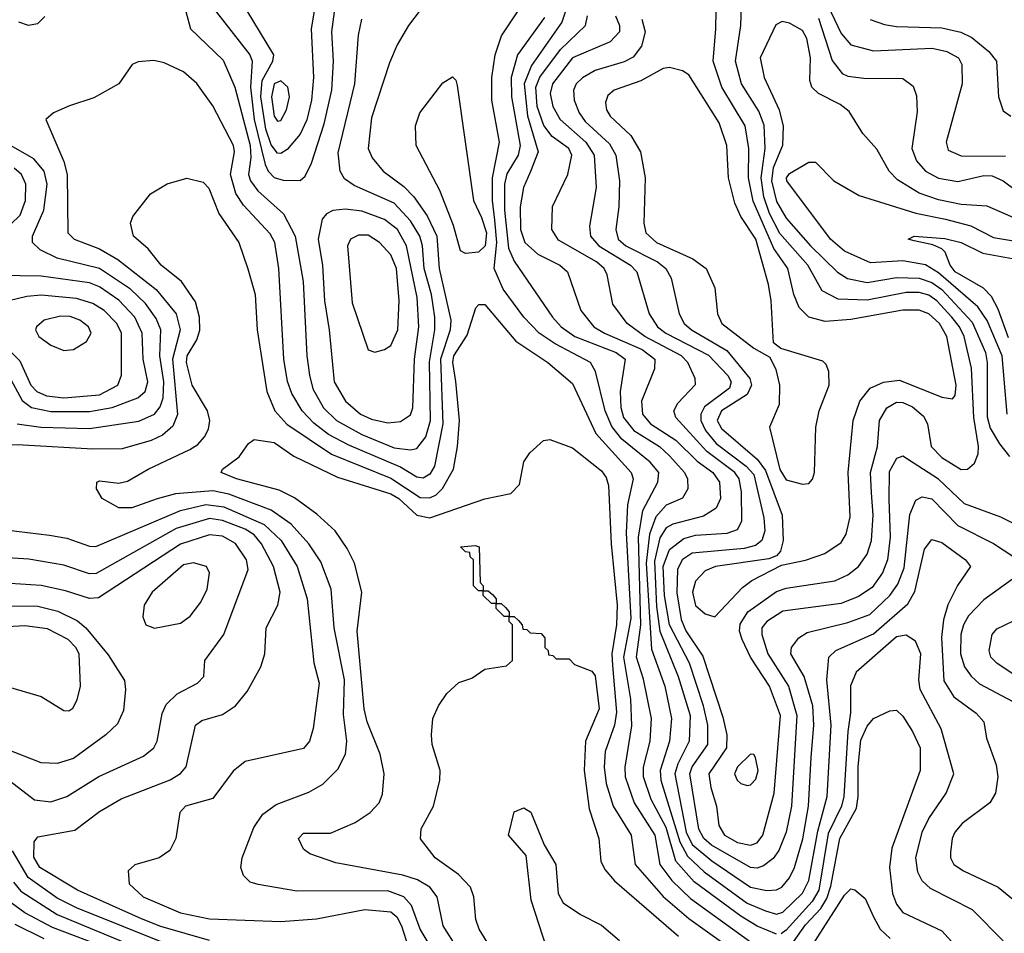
# Model space of a CAD drawing. Extents: x 997026 to 1115308, y 536381 to 619039.
# Tile 324 of 484: x 1024529 to 1027568, y 591862 to 594683. Entities that reach past the tile are written whole.
import ezdxf

# ---------------------------------------------------------------- set-up
doc = ezdxf.new("R2010")
doc.units = 0

msp = doc.modelspace()

# ---------------------------------------------------------------- linework, layer by layer
at = {"layer": '0CON20XD'}
for points in [[(1025873.1, 594855), (1025729.1, 594665), (1025693.8, 594605), (1025670.5, 594549.5), (1025615, 594380), (1025604.7, 594285), (1025616.9, 594256.9), (1025651.5, 594215), (1025715, 594168.3), (1025745.6, 594135.6), (1025786.9, 594076.9), (1025816.2, 594015), (1025823.5, 593915), (1025860.1, 593755), (1025857.4, 593725), (1025827.9, 593635), (1025834.9, 593435), (1025809.4, 593305), (1025795, 593279.3), (1025775, 593267.9), (1025755, 593270.3), (1025702.3, 593302.3), (1025545, 593369.4), (1025482.4, 593402.4), (1025437, 593437), (1025401, 593475), (1025368.9, 593528.9), (1025356, 593566), (1025344.8, 593635), (1025329.3, 593915), (1025316.3, 593995), (1025302, 594022), (1025220.2, 594110.2), (1025196, 594146), (1025179.7, 594205), (1025191.9, 594275), (1025188.7, 594295), (1025125, 594417.5), (1025075.6, 594485.6), (1025035, 594521.8), (1024975, 594550), (1024943.2, 594556.8), (1024895, 594552.5), (1024875.8, 594544.2), (1024835.5, 594484.5), (1024757.8, 594442.2), (1024683.3, 594416.7), (1024633.8, 594395), (1024610, 594375), (1024665.2, 594245.2), (1024676.1, 594205), (1024677.5, 594025), (1024696.9, 594005), (1024775, 593975.8), (1024832.3, 593942.3), (1024950.3, 593850.3), (1025012.5, 593775), (1025024.5, 593725), (1025000.6, 593635), (1025016.3, 593463.7), (1025001.8, 593428.2), (1024970.2, 593399.8), (1024935, 593383.7), (1024845, 593357.7), (1024755, 593356.6), (1024540.3, 593369.7), (1024480.7, 593370.7)], [(1026449.3, 594685), (1026460.2, 594645), (1026448.5, 594601.5), (1026422.7, 594567.3), (1026395, 594552.5), (1026305, 594525.9), (1026266.2, 594503.8), (1026246.3, 594485), (1026238.5, 594465), (1026240.4, 594435), (1026255.9, 594395), (1026275, 594368.7), (1026349.6, 594299.6), (1026369.5, 594265), (1026380.2, 594185), (1026378.6, 594105), (1026369, 594035), (1026376.5, 594005), (1026399.8, 593985), (1026497.5, 593935), (1026523.7, 593915), (1026540, 593885), (1026564.3, 593775), (1026580, 593745), (1026602.3, 593725), (1026712.1, 593662.1), (1026782.9, 593575), (1026788.4, 593555), (1026774.5, 593525.5), (1026695.7, 593475), (1026681.6, 593445), (1026695, 593420.7), (1026805.7, 593325.7), (1026831.2, 593291.2), (1026883.1, 593153.1), (1026885.3, 593074.7), (1026877.8, 593042.2), (1026865, 593027.3), (1026841.4, 593018.6), (1026677.1, 592995), (1026645, 592981.2), (1026615, 592949.4), (1026606.3, 592915), (1026615, 592874.4), (1026645, 592849.1), (1026675, 592839.5), (1026759.7, 592930.3), (1026789, 592951), (1026880.9, 592999.1), (1026955, 593014.7), (1027014.8, 593035.2), (1027065, 593069.2), (1027080.6, 593095), (1027092.1, 593147.9), (1027086.7, 593285), (1027101.9, 593445), (1027122.7, 593505), (1027154.5, 593545.5), (1027195.8, 593564.2), (1027245, 593569.8), (1027375, 593517.3), (1027408, 593512), (1027417, 593523), (1027419.5, 593555), (1027391.1, 593705), (1027368.6, 593745), (1027335, 593775.2), (1027305, 593786.4), (1027255, 593786), (1027095, 593757.7), (1027015, 593751.3), (1026965, 593764.2), (1026934.9, 593794.9), (1026918.5, 593835), (1026899.8, 593915), (1026856.6, 593976.6), (1026792.9, 594122.9), (1026778.8, 594195), (1026779.7, 594285), (1026768.4, 594355), (1026696.6, 594475), (1026669.4, 594555), (1026678.1, 594655), (1026680.7, 594825)], [(1026242.7, 594795), (1026202.3, 594675), (1026108.8, 594541.2), (1026085.8, 594485), (1026096.1, 594386.1), (1026129, 594275), (1026105.4, 594214.6), (1026084, 594165), (1026074.2, 594105), (1026074.8, 594035), (1026088.8, 593995), (1026128.6, 593958.6), (1026196.2, 593925), (1026220, 593905), (1026261.6, 593785), (1026301.2, 593735), (1026334.1, 593715), (1026450.9, 593665), (1026489.3, 593635), (1026488.8, 593605), (1026448.6, 593505), (1026452, 593465), (1026476.1, 593435), (1026554.4, 593384.4), (1026620, 593320), (1026668.1, 593285), (1026689, 593255), (1026692.4, 593205), (1026678.9, 593175), (1026640.2, 593149.8), (1026545, 593125.7), (1026525, 593114.1), (1026505, 593083.2), (1026488.8, 593011.2), (1026495, 592870.8), (1026505.3, 592795.3), (1026561.9, 592655), (1026598.6, 592535), (1026595.5, 592455), (1026560.1, 592385), (1026551.8, 592355), (1026586.7, 592175), (1026605, 592136.2), (1026665.5, 592085.5), (1026785, 592005.2), (1026835, 591994.5), (1026865, 591996.6), (1026882, 592005), (1026905, 592033.4), (1026920.2, 592065), (1026946.3, 592153.7), (1026963.6, 592255), (1026971.8, 592405), (1026980.1, 592505), (1026976.8, 592565), (1026950.5, 592655), (1026909.4, 592725), (1026911.8, 592745), (1026933.6, 592775), (1026959.3, 592790.7), (1027085, 592822.2), (1027153, 592847), (1027215.2, 592905), (1027239.4, 592940.6), (1027258.9, 592991.1), (1027277.1, 593155), (1027295, 593200), (1027315, 593210.2), (1027345, 593203.5), (1027425, 593121.7), (1027535.4, 593065.4), (1027595, 593026.4)], [(1026992.8, 594792.8), (1027065, 594640.7), (1027095, 594605.8), (1027165, 594586.6), (1027345.1, 594595.1), (1027390.5, 594585), (1027426.6, 594565), (1027437.5, 594545), (1027438.1, 594485), (1027388.8, 594305), (1027395, 594280.5), (1027435, 594263.1), (1027571.7, 594261.7)], [(1025034.6, 594735), (1025056.1, 594655), (1025157.7, 594557.7), (1025193.7, 594475), (1025240.5, 594295), (1025242.7, 594257.3), (1025235.8, 594205), (1025241.2, 594185), (1025264.5, 594154.5), (1025343.8, 594083.8), (1025379.3, 594015), (1025404.1, 593875), (1025415.2, 593645), (1025423.8, 593585), (1025433.7, 593543.7), (1025467, 593485), (1025507, 593445), (1025585, 593402.1), (1025685, 593360.6), (1025735, 593354.8), (1025755, 593358.8), (1025783, 593395), (1025797.4, 593445), (1025793.8, 593626.2), (1025810.5, 593725), (1025810.5, 593765), (1025799.9, 593835), (1025777.8, 593915), (1025772.7, 593985), (1025764.6, 594015), (1025735, 594062.4), (1025685, 594116.3), (1025561.2, 594171.2), (1025531.6, 594191.6), (1025518.6, 594215), (1025511.8, 594271.8), (1025563.7, 594485), (1025574.8, 594635), (1025584.7, 594685)], [(1025439.3, 594715), (1025429, 594655), (1025435.8, 594504.2), (1025430, 594435), (1025415, 594373.6), (1025395, 594329.1), (1025355, 594281.8), (1025335, 594269.8), (1025325, 594270.8), (1025305, 594296.2), (1025288.6, 594345), (1025273.8, 594445), (1025277.8, 594495), (1025311, 594555), (1025313.9, 594575), (1025210.9, 594745)], [(1026865, 591859.4), (1026805, 591884), (1026755.2, 591915.2), (1026611.4, 592021.4), (1026553.9, 592085), (1026525, 592188.4), (1026477.8, 592275), (1026455.1, 592345), (1026455.1, 592375), (1026474.8, 592455), (1026479.2, 592525), (1026455, 592646.9), (1026433.3, 592715), (1026446.3, 592815), (1026439.2, 593085), (1026452.1, 593167.9), (1026499.2, 593255), (1026502, 593285), (1026475, 593316.4), (1026388.2, 593388.2), (1026356.7, 593426.7), (1026335.9, 593475), (1026306.6, 593596.6), (1026290.9, 593625), (1026182.1, 593682.1), (1026132.4, 593715), (1026085.7, 593765), (1026021.4, 593851.4), (1025993.4, 593915), (1026001.9, 593995), (1025996.2, 594063.8), (1025988.4, 594125), (1025988.3, 594195), (1026010.2, 594305), (1025986.6, 594435), (1025986.1, 594505), (1025996.9, 594575), (1026016.8, 594633.2), (1026095, 594751.9)], [(1026368.5, 594695), (1026380.2, 594665), (1026380.2, 594645), (1026351.8, 594615), (1026235, 594565.2), (1026173.6, 594485), (1026166.1, 594455), (1026174.9, 594415), (1026197, 594375), (1026276.8, 594305), (1026302.3, 594265), (1026308.7, 594165), (1026287.6, 594045), (1026290.9, 594015), (1026316.9, 593985), (1026414.3, 593925), (1026433.8, 593905), (1026472.3, 593775), (1026498.1, 593735), (1026523.5, 593715), (1026655, 593647.6), (1026714.7, 593584.7), (1026725.2, 593565), (1026720.3, 593545), (1026642.7, 593487.3), (1026631.6, 593465), (1026631.5, 593445), (1026645.8, 593415), (1026678.6, 593375), (1026771.7, 593305), (1026795, 593279.2), (1026825.9, 593145), (1026829, 593105), (1026820, 593075), (1026800.5, 593059.5), (1026765, 593050.8), (1026605, 593036.2), (1026574.2, 593015), (1026559.6, 592985), (1026557, 592913), (1026571.1, 592831.1), (1026585, 592796.5), (1026637.5, 592717.5), (1026699.7, 592529.7), (1026711.9, 592475), (1026710.8, 592435), (1026656.4, 592355), (1026662.3, 592312.3), (1026680.2, 592255), (1026687.1, 592195), (1026704.3, 592165), (1026745, 592142.4), (1026785, 592134.5), (1026805, 592141.3), (1026823.3, 592165), (1026858.3, 592295), (1026877.1, 592535), (1026843.4, 592625), (1026784.9, 592714.9), (1026759, 592769), (1026750.9, 592795), (1026752.9, 592817.1), (1026776.4, 592855), (1026865, 592917.6), (1026895, 592927.5), (1027045, 592950.6), (1027085, 592968.9), (1027118.2, 592995), (1027145, 593032.7), (1027158.8, 593075), (1027163.7, 593153.7), (1027158.2, 593221.8), (1027155.2, 593285), (1027177, 593365), (1027183, 593445), (1027205.8, 593484.2), (1027235, 593502.1), (1027255, 593501.3), (1027285, 593487.9), (1027318.6, 593458.6), (1027331.1, 593435), (1027342.9, 593365), (1027375, 593331.7), (1027435, 593294.3), (1027455, 593295.3), (1027476.2, 593313.8), (1027487.5, 593342.5), (1027488.5, 593365), (1027474.7, 593454.7), (1027467.2, 593607.2), (1027443.9, 593705), (1027430, 593735), (1027406.4, 593765), (1027359.9, 593815), (1027335, 593832.4), (1027305, 593840.6), (1027265, 593840.6), (1027145, 593816.9), (1027055, 593820.4), (1027005.8, 593845.8), (1026961.8, 593925), (1026875, 594023), (1026843.7, 594085), (1026826.4, 594136.4), (1026818, 594195), (1026830.2, 594285), (1026827.2, 594357.2), (1026810.6, 594400.6), (1026756.8, 594485), (1026738.3, 594555), (1026754.8, 594664.8), (1026758.6, 594755)], [(1025129.8, 594715), (1025239.4, 594575), (1025246.4, 594555), (1025242, 594475), (1025253, 594375), (1025286.4, 594236.4), (1025295.9, 594215), (1025315, 594195.7), (1025342.5, 594187.5), (1025395, 594186.4), (1025410.5, 594199.5), (1025430.2, 594239.8), (1025468.5, 594361.5), (1025493, 594465), (1025497.7, 594555), (1025492.1, 594645), (1025502.6, 594722.6)], [(1024525, 594676.7), (1024555, 594666), (1024585, 594671.2), (1024607.2, 594692.8)], [(1026149.5, 594689.5), (1026065.5, 594575), (1026046.6, 594505), (1026046.8, 594445), (1026074.4, 594295), (1026067.8, 594265), (1026033.1, 594206.9), (1026026, 594175), (1026025.5, 594094.5), (1026037.6, 593977.6), (1026055, 593937.6), (1026173.8, 593765), (1026200.7, 593735), (1026242.5, 593705), (1026370.3, 593655), (1026398.2, 593635), (1026382.5, 593535), (1026384.6, 593485.4), (1026393.1, 593455), (1026424.8, 593414.8), (1026503.9, 593365), (1026535, 593336.4), (1026581, 593285), (1026590, 593265), (1026591.2, 593235), (1026575, 593206.2), (1026525, 593183.7), (1026492.3, 593147.7), (1026473.1, 593095), (1026463.1, 593005), (1026479.4, 592739.4), (1026520.7, 592625), (1026541.4, 592525), (1026534.5, 592455), (1026506.1, 592365), (1026508.5, 592335), (1026566.5, 592145), (1026590.1, 592100.1), (1026642.1, 592052.1), (1026775, 591955.4), (1026831.5, 591931.5), (1026865, 591921.8), (1026885, 591927.2), (1026945, 591986), (1026965.1, 592025), (1026992.4, 592177.6), (1027021.5, 592285), (1027034.3, 592505), (1027020.7, 592645), (1027026.5, 592715), (1027047.9, 592735), (1027165, 592786.5), (1027270.5, 592879.5), (1027292.6, 592917.4), (1027322.1, 593047.9), (1027345, 593077.7), (1027375, 593068.4), (1027448.2, 593015), (1027463.6, 592995), (1027423.8, 592936.2), (1027394, 592876), (1027380.1, 592829.9), (1027374.9, 592775.1), (1027381.9, 592641.9), (1027412.7, 592592.7), (1027481.7, 592541.7), (1027505.5, 592515), (1027513.5, 592465), (1027542.7, 592382.7), (1027548.4, 592345), (1027540.8, 592295), (1027523.6, 592265), (1027438.6, 592201.4), (1027415.9, 592175), (1027407.2, 592155), (1027401.9, 592111.9), (1027402.3, 592095), (1027412.9, 592075), (1027442.5, 592055), (1027549.2, 592005), (1027667.9, 591907.9)], [(1027657.2, 593097.2), (1027557.3, 593147.3), (1027445, 593188.6), (1027365, 593264.1), (1027255, 593335.3), (1027235, 593327.8), (1027213, 593287), (1027212.3, 593202.3), (1027216.2, 593085), (1027207.9, 593015), (1027191.9, 592975), (1027160.2, 592929.8), (1027118.3, 592901.7), (1027065, 592881), (1026885, 592857), (1026835, 592825.2), (1026819.5, 592805), (1026819.8, 592785), (1026838.2, 592725), (1026901.9, 592625), (1026928.2, 592535), (1026911.9, 592255), (1026894.9, 592175), (1026872.5, 592117.5), (1026855, 592093.6), (1026825, 592070.4), (1026805, 592063.5), (1026785, 592065.8), (1026665, 592134.2), (1026641, 592155), (1026625, 592183.8), (1026597.8, 592355), (1026605, 592376.1), (1026653, 592445), (1026653.1, 592505), (1026639.7, 592565), (1026596.3, 592696.3), (1026534.7, 592815), (1026519.9, 592905), (1026515.3, 592995), (1026535, 593047.3), (1026578.8, 593081.2), (1026615, 593091.8), (1026712.5, 593097.5), (1026745, 593108.8), (1026758.1, 593135), (1026756.8, 593225), (1026750.3, 593265), (1026736.4, 593285), (1026649.8, 593349.8), (1026554.2, 593455), (1026548, 593475), (1026560.5, 593499.5), (1026615, 593556.7), (1026613.8, 593575), (1026591.2, 593625), (1026571.9, 593645), (1026458.7, 593705), (1026404.2, 593745), (1026360.3, 593805), (1026342.4, 593895), (1026333.3, 593915), (1026309.5, 593935), (1026192.2, 594002.2), (1026171.8, 594035), (1026174.2, 594105.8), (1026221.3, 594205), (1026233.8, 594265), (1026224.2, 594285), (1026172.4, 594322.4), (1026146.6, 594356.6), (1026126.5, 594415), (1026121.8, 594475), (1026134.7, 594505.3), (1026198.9, 594591.1), (1026275.9, 594665), (1026282, 594695)], [(1027612, 594065), (1027515, 594106.8), (1027435, 594112.6), (1027365, 594126.4), (1027305, 594147.3), (1027238.2, 594188.2), (1027213.2, 594215), (1027175, 594283.5), (1027131.4, 594331.4), (1027089.8, 594399.8), (1027061.6, 594421.6), (1026994.5, 594455), (1026973.8, 594475), (1026968, 594495), (1026970.2, 594565), (1026958.8, 594625), (1026945, 594649.6), (1026905, 594672.5), (1026882.1, 594677.9), (1026862.7, 594667.3), (1026814.2, 594565), (1026827.5, 594505), (1026873.7, 594405), (1026885.6, 594354.4), (1026883.5, 594295), (1026854.9, 594225.1), (1026849.8, 594185), (1026865, 594121.4), (1026895, 594070.4), (1026969.8, 593985), (1027053.4, 593903.4), (1027083.9, 593883.9), (1027145, 593871.1), (1027235, 593887.3), (1027305, 593884.9), (1027345, 593871.9), (1027375, 593849.7), (1027469.2, 593749.2), (1027509.9, 593655), (1027515.1, 593625), (1027515, 593457.1), (1027525, 593422), (1027553.6, 593373.6), (1027584, 593334)], [(1026995, 594687.7), (1027037.1, 594557.1), (1027067.3, 594517.3), (1027085, 594508.4), (1027135, 594502.3), (1027255, 594501.4), (1027287.3, 594477.3), (1027297.6, 594447.6), (1027298.8, 594398.8), (1027282.5, 594285), (1027297.6, 594247.6), (1027325, 594215.3), (1027365, 594194.1), (1027425, 594183.7), (1027505, 594202.3), (1027531.3, 594201.3), (1027565, 594185.2), (1027605, 594155.3)], [(1027153.8, 594683.8), (1027198.1, 594668.1), (1027235, 594661.6), (1027375, 594657.5), (1027434.3, 594644.3), (1027468.2, 594628.2), (1027520.7, 594585), (1027544, 594555), (1027550, 594445), (1027565, 594402), (1027588.8, 594385)], [(1026945, 593249.1), (1026965, 593251.4), (1026975.9, 593264.1), (1026982.1, 593285), (1026986.2, 593425), (1026996.9, 593475), (1027027.9, 593555), (1027026.6, 593596.6), (1027018.9, 593618.9), (1027008.3, 593628.3), (1026878.3, 593668.3), (1026855.5, 593685.5), (1026849, 593815), (1026840.3, 593865), (1026801, 594005), (1026755.1, 594075.1), (1026736.3, 594116.3), (1026717, 594195), (1026711.6, 594295), (1026688.4, 594365), (1026595, 594512.7), (1026575, 594524.6), (1026535.3, 594535.3), (1026515, 594532.7), (1026446.2, 594493.8), (1026364.2, 594465), (1026345, 594449.2), (1026337.6, 594427.6), (1026340.4, 594405), (1026351.5, 594385), (1026415.4, 594325.4), (1026445.2, 594275), (1026459.8, 594195), (1026455.9, 594055), (1026461.6, 594025), (1026494.6, 593995), (1026607.1, 593945), (1026648.5, 593915), (1026675.2, 593855.2), (1026682.7, 593775), (1026696.7, 593745), (1026795, 593668.7), (1026845, 593641.2), (1026863.3, 593603.3), (1026874.7, 593555), (1026873.5, 593495), (1026843.8, 593425), (1026875.9, 593294.1), (1026895, 593262.5), (1026945, 593249.1)], [(1025325, 594370), (1025335, 594371.5), (1025352.7, 594405), (1025361.7, 594445), (1025357.3, 594475), (1025335, 594493.9), (1025314.9, 594485), (1025306.3, 594445), (1025315, 594385.5), (1025325, 594370)], [(1025905, 593960.9), (1025889.8, 593969.8), (1025867.7, 594047.7), (1025825.7, 594155.7), (1025752.7, 594295), (1025751.1, 594355), (1025764.3, 594395), (1025835, 594488), (1025865, 594506.7), (1025875, 594496.7), (1025879.3, 594479.3), (1025929.6, 594125), (1025955, 594072.3), (1025969.5, 594025), (1025965.6, 593985), (1025945, 593964.8), (1025905, 593960.9)], [(1024521.4, 593435), (1024594.9, 593424.9), (1024745, 593421), (1024896.6, 593443.4), (1024945.4, 593464.6), (1024962.8, 593487.2), (1024971.8, 593515), (1024974.5, 593565), (1024961.3, 593645), (1024964.9, 593725), (1024950.9, 593760.9), (1024917.1, 593807.1), (1024871.3, 593851.3), (1024775, 593914.6), (1024645, 593946.3), (1024592.4, 593972.4), (1024569.1, 593995), (1024568.4, 594015), (1024603.8, 594095), (1024613.9, 594175), (1024604.8, 594215), (1024572.9, 594252.9), (1024458.5, 594318.5)], [(1027577.5, 593465), (1027561.2, 593645), (1027515, 593754.3), (1027486.1, 593796.1), (1027365, 593901.9), (1027325, 593926), (1027255, 593938.9), (1027155, 593932.3), (1027075, 593968.4), (1027032.3, 594005), (1026897.3, 594185), (1026896.4, 594195), (1026905, 594207.7), (1026965, 594243.3), (1026985, 594242.9), (1027042.5, 594185), (1027120.1, 594140.1), (1027295, 594086.1), (1027386.7, 594066.7), (1027465, 594046.6), (1027535, 594010.3), (1027694.2, 593984.2)], [(1024442.2, 593995), (1024530.5, 594079.5), (1024546.8, 594125), (1024547.6, 594175), (1024535.2, 594205), (1024511.8, 594225)], [(1025813.4, 591795), (1025765.5, 591875), (1025738.6, 591948.6), (1025714.9, 591974.9), (1025665, 591993.1), (1025385, 591992.4), (1025265, 592012.5), (1025240.5, 592020.5), (1025220.3, 592040.3), (1025211.9, 592065), (1025215.6, 592095.6), (1025251.4, 592188.6), (1025279.6, 592230.4), (1025320.3, 592259.7), (1025421.9, 592298.1), (1025465, 592323.2), (1025511, 592369), (1025534.8, 592415.2), (1025539.1, 592455), (1025528.3, 592538.3), (1025532.1, 592645), (1025500, 592805), (1025490.9, 592925), (1025459.1, 593009.1), (1025422, 593065), (1025367, 593125), (1025305, 593168.7), (1025175, 593217.7), (1025125, 593228.7), (1025010.4, 593219.6), (1024953.8, 593203.8), (1024875, 593175.4), (1024835, 593175.5), (1024784, 593205), (1024766.7, 593235), (1024767.5, 593255), (1024775, 593258.8), (1024835, 593251.9), (1024862.2, 593257.8), (1024925.5, 593295), (1025054.1, 593355.9), (1025078.8, 593371.2), (1025099.6, 593395), (1025111.5, 593418.5), (1025115.8, 593445), (1025108.6, 593475), (1025061.8, 593555), (1025044.3, 593625), (1025046.3, 593645), (1025075.9, 593694.1), (1025085.1, 593724.9), (1025084.5, 593765), (1025071.7, 593811.7), (1025028.4, 593875), (1024966.2, 593925), (1024925.8, 593975.8), (1024880, 594015), (1024870.8, 594055), (1024878.8, 594075), (1024933.3, 594145), (1024984.1, 594175.9), (1025045, 594193.3), (1025095, 594181.2), (1025112.7, 594162.7), (1025144, 594085), (1025205.4, 593995), (1025233.3, 593913.3), (1025255.6, 593835), (1025261.7, 593725), (1025292.2, 593535), (1025316.5, 593475), (1025354, 593434), (1025491.5, 593341.5), (1025675, 593267), (1025765, 593208.2), (1025795, 593206.5), (1025815, 593216.3), (1025834.3, 593235.7), (1025867.9, 593295), (1025880.8, 593365), (1025886.8, 593445), (1025875, 593566), (1025866.5, 593625), (1025869.1, 593645), (1025910.8, 593709.2), (1025936.9, 593793.1), (1025945.9, 593804.1), (1025965, 593803.3), (1026060.4, 593690.4), (1026159.6, 593625), (1026235, 593560), (1026307.5, 593405), (1026417, 593285), (1026422.9, 593265), (1026404.7, 593185.3), (1026401.3, 593098.7), (1026415.9, 592834.1), (1026392.8, 592715), (1026414.6, 592585), (1026417.5, 592502.5), (1026397.3, 592375), (1026398.5, 592345), (1026426.1, 592265), (1026489.1, 592165), (1026504.5, 592075), (1026542.2, 592025), (1026599.9, 591969.9), (1026785, 591835.8)], [(1025665, 593437.8), (1025705, 593442.1), (1025735, 593463.5), (1025742.9, 593485), (1025748.2, 593635), (1025761.4, 593735), (1025755.6, 593825), (1025723, 593985), (1025695, 594034.8), (1025655, 594065.8), (1025585, 594091.7), (1025535, 594098), (1025496.2, 594093.8), (1025476.2, 594083.8), (1025462.4, 594067.6), (1025450.5, 594005), (1025463.7, 593923.7), (1025470.3, 593815), (1025484.8, 593725), (1025499.3, 593565), (1025534.8, 593505), (1025581.3, 593465), (1025615, 593449.8), (1025665, 593437.8)], [(1025625, 593656.2), (1025655, 593664.2), (1025675, 593676.9), (1025696.4, 593725), (1025700.3, 593815), (1025692.5, 593915), (1025675, 593956.8), (1025639.6, 593995), (1025605, 594017.4), (1025575, 594017.7), (1025550, 594005), (1025541.1, 593985), (1025555, 593808.8), (1025605, 593663.3), (1025625, 593656.2)], [(1027581.2, 593701.2), (1027549.6, 593789.6), (1027528.7, 593828.7), (1027503.7, 593853.7), (1027416.1, 593905), (1027401.3, 593925), (1027385.7, 593965.7), (1027375.3, 593975.3), (1027347.6, 593987.6), (1027289.8, 593999.8), (1027271.2, 594005), (1027290, 594015), (1027385, 594007.6), (1027435, 593995.2), (1027502.4, 593962.4), (1027615, 593941.6)], [(1024494.2, 593585), (1024537.1, 593507.1), (1024565.3, 593485.3), (1024625, 593473.5), (1024745, 593473.7), (1024815, 593485.9), (1024893.9, 593515), (1024916.5, 593535), (1024924.8, 593565), (1024910.1, 593635), (1024906.9, 593715), (1024884.2, 593765), (1024835, 593816.8), (1024775, 593858.6), (1024745, 593870.4), (1024595, 593891.1), (1024465, 593893.2)], [(1024665, 593515.6), (1024775, 593524.9), (1024831.8, 593555), (1024843.2, 593585), (1024842.9, 593715), (1024829.2, 593745), (1024790.2, 593785), (1024755, 593806.8), (1024705, 593822.2), (1024595, 593832.2), (1024551.4, 593828.6), (1024495.2, 593814.8), (1024465, 593802.5), (1024444.2, 593785.8), (1024435.3, 593755), (1024442.1, 593725), (1024463.3, 593695), (1024529.7, 593629.7), (1024563.7, 593555), (1024581.9, 593535), (1024611.6, 593521.6), (1024665, 593515.6)], [(1024665, 593662), (1024695, 593664.7), (1024735, 593689.1), (1024750, 593715), (1024741.3, 593735), (1024715, 593754.8), (1024685, 593766.5), (1024655, 593767.3), (1024604.8, 593755.2), (1024580.9, 593735), (1024577.9, 593725), (1024587.9, 593705), (1024625, 593677.8), (1024665, 593662)], [(1025881, 591815), (1025836.2, 591885), (1025817.9, 591975), (1025795.3, 592005), (1025757.2, 592027.2), (1025711.7, 592041.7), (1025505, 592079.6), (1025425, 592108), (1025405, 592122), (1025390, 592155), (1025405, 592171.1), (1025488.7, 592171.3), (1025565, 592204.5), (1025611.1, 592235), (1025638.5, 592265), (1025648.6, 592291.4), (1025653.8, 592355), (1025641.5, 592415), (1025602.1, 592515), (1025592.7, 592555), (1025570.8, 592795), (1025584.7, 592915), (1025562.9, 593005), (1025540.3, 593050.3), (1025502.5, 593105), (1025446.7, 593156.7), (1025377.1, 593207.1), (1025330.5, 593230.5), (1025198.1, 593265), (1025150.8, 593285), (1025155.6, 593295), (1025206.2, 593333.8), (1025235.5, 593374.5), (1025253, 593387), (1025315, 593377.6), (1025375, 593335.3), (1025510.5, 593270.5), (1025675, 593219), (1025699, 593205), (1025755, 593153.5), (1025795, 593145.1), (1025965, 593203.3), (1026045, 593220), (1026071.7, 593248.3), (1026085, 593317.5), (1026104.1, 593345.9), (1026146.1, 593383.9), (1026165, 593386.7), (1026235, 593361.1), (1026325, 593290.3), (1026339.3, 593269.3), (1026346.4, 593245), (1026354.9, 593065), (1026372.9, 592875), (1026370.8, 592815), (1026356.8, 592725), (1026359.3, 592689.3), (1026371.2, 592545), (1026364.9, 592505), (1026336.4, 592423.6), (1026333, 592375), (1026339.2, 592325), (1026361, 592255), (1026416.5, 592165), (1026428.5, 592075), (1026515.7, 591975.7), (1026595, 591907.6), (1026775, 591779)], [(1024485, 593107.8), (1024621.2, 593091.2), (1024675, 593082.1), (1024745, 593057.3), (1024763.8, 593056.2), (1025025, 593167.6), (1025103.8, 593186.2), (1025159.1, 593179.1), (1025284, 593124), (1025336.3, 593075), (1025386, 592995), (1025416.8, 592895), (1025437, 592697), (1025453.8, 592635), (1025435.3, 592494.7), (1025423.5, 592455), (1025405, 592432.5), (1025225, 592392.2), (1025187.6, 592362.4), (1025125, 592278.9), (1025040.8, 592255), (1025023.5, 592235), (1025010.6, 592155), (1024992.4, 592117.6), (1024960, 592095), (1024885, 592074), (1024864, 592055), (1024867.1, 592015), (1024910, 591975), (1025025, 591925.8), (1025115, 591907.1), (1025335, 591898.5), (1025445, 591907.4), (1025594.3, 591935.7), (1025675, 591928.4), (1025693.2, 591913.2), (1025708.1, 591885), (1025736, 591795)], [(1025115, 591840), (1024965, 591883.2), (1024905, 591906.9), (1024707.5, 591995), (1024591, 592065), (1024572.9, 592097.1), (1024573.9, 592145), (1024585, 592160.5), (1024699.7, 592180.3), (1024775, 592237.9), (1024842.1, 592277.9), (1024993.5, 592336.5), (1025025, 592355.4), (1025043.3, 592376.7), (1025071.4, 592505), (1025091.2, 592518.8), (1025155, 592538), (1025195.2, 592564.8), (1025230.9, 592609.1), (1025273.8, 592685), (1025285.3, 592725), (1025289.6, 592805), (1025325.8, 592875), (1025333.3, 592915), (1025312.6, 592995), (1025275.8, 593065), (1025252.7, 593092.7), (1025225, 593110.1), (1025155, 593137.1), (1025115, 593143), (1025012.3, 593112.3), (1024765, 592972.7), (1024745, 592972.5), (1024665, 592998.8), (1024557.8, 593017.8), (1024425, 593025.5)], [(1024485, 592343.1), (1024574.4, 592274.4), (1024625, 592268.6), (1024675, 592284.7), (1024773.2, 592346.8), (1024911, 592409), (1024943.1, 592435), (1024953.3, 592455), (1024968.8, 592541.2), (1024981.6, 592568.4), (1025015, 592601.8), (1025077.5, 592635), (1025097.5, 592655), (1025100.8, 592705), (1025159.1, 592785), (1025234.8, 592985), (1025229.1, 593015), (1025195, 593066.2), (1025155, 593088.2), (1025115, 593092.4), (1025025, 593064.2), (1024772.5, 592897.5), (1024745, 592895.6), (1024670.9, 592919.1), (1024595, 592936.3), (1024435, 592946.5)], [(1025997.1, 591795), (1025947.8, 591875), (1025937.2, 591905), (1025930.7, 591975), (1025920.4, 592005), (1025883.7, 592043.7), (1025811.9, 592095), (1025766.2, 592153.8), (1025768.1, 592185), (1025806.4, 592255), (1025825.5, 592335.5), (1025827.5, 592365), (1025802.2, 592445), (1025800, 592475), (1025804.2, 592525), (1025822, 592565), (1025847.3, 592602.7), (1025885, 592636.7), (1025925, 592650), (1025965, 592677.5), (1026031.7, 592688.3), (1026050, 592705), (1026050, 592815), (1026040, 592825), (1026040, 592840), (1026025, 592840), (1026000, 592865), (1026000, 592880), (1025985, 592880), (1025960, 592905), (1025960, 592920), (1025945, 592920), (1025930, 592935), (1025930, 593015), (1025920, 593025), (1025918.3, 593038.3), (1025905, 593040), (1025890, 593055), (1025935, 593060), (1025947.5, 593055), (1025950, 592945), (1025960, 592935), (1025960, 592920), (1025975, 592920), (1025988.3, 592908.3), (1026000, 592895), (1026000, 592880), (1026015, 592880), (1026028.3, 592868.3), (1026040, 592855), (1026040, 592840), (1026055, 592840), (1026068.3, 592828.3), (1026080, 592815), (1026081.7, 592801.7), (1026095, 592800), (1026105, 592790), (1026138.3, 592788.3), (1026150, 592775), (1026150, 592745), (1026160, 592735), (1026161.7, 592721.7), (1026175, 592720), (1026185, 592710), (1026225, 592710), (1026241.7, 592691.7), (1026295, 592671.2), (1026305, 592656.7), (1026317.4, 592555), (1026275.2, 592455), (1026271.1, 592365), (1026286.8, 592246.8), (1026317.2, 592155), (1026323.1, 592085), (1026335, 592059.6), (1026365, 592024.7), (1026563, 591853)], [(1024945, 592804.4), (1025025, 592819.5), (1025055, 592841.1), (1025088.2, 592885), (1025107.9, 592925), (1025115.5, 592975), (1025105.7, 592995), (1025065.7, 593005.7), (1025035, 593000.3), (1024938.2, 592915), (1024913.3, 592875), (1024909.7, 592839.7), (1024918.8, 592815), (1024945, 592804.4)], [(1027594, 592956), (1027505, 592891.6), (1027458, 592842), (1027442.4, 592815), (1027434.5, 592785), (1027433.5, 592725), (1027445.4, 592685.4), (1027465.8, 592655.8), (1027492, 592632), (1027595, 592578.3)], [(1024225, 592873), (1024585, 592872.1), (1024646.9, 592856.9), (1024707.1, 592827.1), (1024732.9, 592805), (1024802.5, 592722.5), (1024852.6, 592642.6), (1024856.2, 592615), (1024849.5, 592550.5), (1024830.8, 592509.2), (1024795.2, 592474.8), (1024695, 592402.1), (1024645, 592386.2), (1024595, 592388.4), (1024485, 592431.6)], [(1027647.7, 592627.7), (1027545, 592696.7), (1027526.8, 592715), (1027521.2, 592735), (1027531.2, 592785), (1027545, 592802.2), (1027648.1, 592851.9)], [(1024501.2, 592621.2), (1024595, 592593.8), (1024665, 592550), (1024680.5, 592549.5), (1024693, 592557), (1024706.6, 592583.4), (1024716.5, 592625), (1024712.9, 592725), (1024702.8, 592745), (1024679.1, 592769.1), (1024615, 592802.3), (1024545, 592811.7), (1024275, 592796.2)], [(1027565, 591838.8), (1027469.6, 591935), (1027340.7, 592000.7), (1027315, 592024.5), (1027301.2, 592051.2), (1027295.6, 592095), (1027315.2, 592175), (1027335, 592216.9), (1027388.4, 592295), (1027412.9, 592355), (1027373.1, 592493.1), (1027309, 592615), (1027304.4, 592645), (1027310.9, 592725), (1027294.5, 592764.5), (1027265, 592782.7), (1027235, 592777.1), (1027111, 592669), (1027093.4, 592626.6), (1027093.4, 592543.4), (1027085.1, 592485), (1027073.2, 592285), (1027065.4, 592255), (1027025, 592170), (1026995.4, 591995), (1026975, 591960.1), (1026895, 591871.7), (1026879.3, 591860.7)], [(1026905, 591817.9), (1026955, 591888), (1027001.6, 591938.4), (1027020.2, 591969.8), (1027032.6, 592007.4), (1027060.9, 592155), (1027111.8, 592248.2), (1027117.4, 592285), (1027117.3, 592377.3), (1027125, 592458.9), (1027145, 592501.4), (1027165, 592525.4), (1027215, 592548.9), (1027235, 592551.1), (1027255, 592532.5), (1027285, 592485.4), (1027308.1, 592435), (1027308.8, 592365), (1027221, 592125), (1027213.6, 592065), (1027222.9, 591985), (1027235, 591951.8), (1027255, 591926.1), (1027375, 591870.3), (1027443.4, 591795)], [(1026775, 592318.2), (1026785, 592321.1), (1026801.7, 592338.3), (1026808.9, 592365), (1026800.4, 592405), (1026795, 592414.4), (1026785, 592415.6), (1026745, 592376.7), (1026735.3, 592355), (1026743.3, 592335), (1026755, 592324.6), (1026775, 592318.2)], [(1026155.8, 591815), (1026107.5, 591965), (1026092.3, 592102.3), (1026038, 592165), (1026055, 592237.5), (1026085, 592250), (1026106.4, 592236.4), (1026148, 592135), (1026184.3, 592075), (1026190.8, 591985), (1026206.8, 591956.8), (1026259.8, 591919.8), (1026325, 591887.1), (1026380.2, 591840.2)], [(1024996.3, 591823.7), (1024705, 591940.4), (1024645, 591970.8), (1024555.2, 592035), (1024507.1, 592117.1)], [(1024510.1, 592020.1), (1024532.7, 591992.7), (1024645, 591920.4), (1024975, 591783.5)], [(1026959.7, 591800.3), (1027075, 591980), (1027095, 592000), (1027106.8, 591996.8), (1027139.2, 591969.2), (1027165, 591912.9), (1027185.3, 591875), (1027215.7, 591845.7)], [(1024804.6, 591814.6), (1024630.4, 591880.4), (1024545, 591925.4), (1024491.2, 591965)], [(1024605, 591845.6), (1024515, 591889.6)]]:
    msp.add_lwpolyline(points, dxfattribs=at)

doc.saveas('drawing.dxf')
